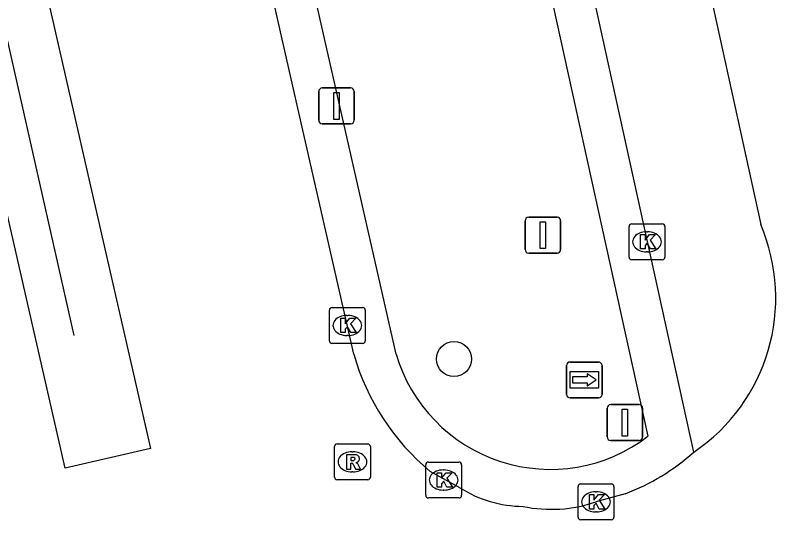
# Model space of a CAD drawing. Extents: x 160806 to 161707, y 383697 to 384148.
# Drawn here: x 161373.62 to 161394.82, y 383850.8 to 383864.86 of the extents above; entities that cross this region are included whole.
import ezdxf

# ---------------------------------------------------------------- set-up
doc = ezdxf.new("R2010")
doc.units = 0
for name, color, linetype in [('IMGEO_Afsluitpaal', 7, 'Continuous'), ('IMGEO_Boom', 7, 'Continuous'), ('IMGEO_Kolk', 7, 'Continuous'), ('IMGEO_Lijnafwatering', 7, 'Continuous'), ('IMGEO_OVBaan_gesloten', 7, 'Continuous'), ('IMGEO_Portaal', 7, 'Continuous'), ('IMGEO_Rijbaan_lokaal_gesloten', 7, 'Continuous'), ('IMGEO_Rioolput', 7, 'Continuous'), ('IMGEO_Verkeersbordpaal', 7, 'Continuous'), ('IMGEO_Verkeerseiland_open', 7, 'Continuous'), ('IMGEO_Wegwijzer', 7, 'Continuous')]:
    doc.layers.add(name, color=color, linetype=linetype)

msp = doc.modelspace()

# ---------------------------------------------------------------- linework, layer by layer
at = {"layer": 'IMGEO_Afsluitpaal'}
for p, q in [((161387.932, 383859.23), (161388.722, 383859.23)), ((161388.722, 383859.23), (161387.932, 383859.23)), ((161387.832, 383858.33), (161387.832, 383859.13)), ((161387.832, 383859.13), (161387.832, 383858.33)), ((161388.822, 383859.13), (161388.822, 383858.33)), ((161388.822, 383858.33), (161388.822, 383859.13)), ((161388.722, 383858.23), (161387.932, 383858.23)), ((161387.932, 383858.23), (161388.722, 383858.23))]:
    msp.add_line(p, q, dxfattribs=at)
msp.add_lwpolyline([(161388.252, 383859.105), (161388.402, 383859.105), (161388.402, 383858.355), (161388.252, 383858.355), (161388.252, 383859.105)], dxfattribs=at)
for centre, start, end in [((161387.932, 383859.13), 90, 180), ((161387.932, 383859.13), 90, 180), ((161388.722, 383859.13), 0, 90), ((161388.722, 383859.13), 360, 90), ((161387.932, 383858.33), 180, 270), ((161387.932, 383858.33), 180, 270), ((161388.722, 383858.33), 270, 0), ((161388.722, 383858.33), 270, 0)]:
    msp.add_arc(centre, 0.1, start, end, dxfattribs=at)
at = {"layer": 'IMGEO_Boom'}
msp.add_circle((161385.849, 383855.275), 0.489, dxfattribs=at)
at = {"layer": 'IMGEO_Kolk'}
for p, q in [((161390.805, 383859.046), (161391.657, 383859.046)), ((161390.73, 383858.12), (161390.73, 383858.972)), ((161391.218, 383858.826), (161391.243, 383858.826)), ((161391.731, 383858.972), (161391.731, 383858.12)), ((161391.241, 383858.266), (161391.216, 383858.266)), ((161391.657, 383858.046), (161390.805, 383858.046)), ((161382.451, 383856.714), (161383.303, 383856.714)), ((161382.376, 383855.788), (161382.376, 383856.64)), ((161382.864, 383856.494), (161382.889, 383856.494)), ((161383.377, 383856.64), (161383.377, 383855.788)), ((161382.887, 383855.934), (161382.862, 383855.934)), ((161383.303, 383855.714), (161382.451, 383855.714)), ((161385.06, 383851.478), (161385.06, 383852.33)), ((161385.135, 383852.404), (161385.987, 383852.404)), ((161386.061, 383852.33), (161386.061, 383851.478)), ((161385.548, 383852.184), (161385.573, 383852.184)), ((161385.571, 383851.624), (161385.546, 383851.624)), ((161389.307, 383850.87), (161389.307, 383851.722)), ((161389.382, 383851.796), (161390.234, 383851.796)), ((161390.308, 383851.722), (161390.308, 383850.87)), ((161385.987, 383851.404), (161385.135, 383851.404)), ((161389.795, 383851.576), (161389.82, 383851.576)), ((161389.818, 383851.016), (161389.793, 383851.016)), ((161390.234, 383850.796), (161389.382, 383850.796))]:
    msp.add_line(p, q, dxfattribs=at)
for points in [[(161390.805, 383859.046), (161391.657, 383859.046)], [(161390.73, 383858.12), (161390.73, 383858.972)], [(161391.731, 383858.972), (161391.731, 383858.12)], [(161391.051, 383858.746), (161391.174, 383858.746), (161391.174, 383858.595), (161391.304, 383858.746), (161391.468, 383858.746), (161391.322, 383858.595), (161391.475, 383858.346), (161391.323, 383858.346), (161391.238, 383858.51), (161391.174, 383858.443), (161391.174, 383858.346), (161391.051, 383858.346), (161391.051, 383858.746)], [(161391.657, 383858.046), (161390.805, 383858.046)], [(161382.451, 383856.714), (161383.303, 383856.714)], [(161382.376, 383855.788), (161382.376, 383856.64)], [(161383.377, 383856.64), (161383.377, 383855.788)], [(161382.697, 383856.414), (161382.82, 383856.414), (161382.82, 383856.263), (161382.95, 383856.414), (161383.114, 383856.414), (161382.968, 383856.263), (161383.121, 383856.014), (161382.969, 383856.014), (161382.884, 383856.178), (161382.82, 383856.111), (161382.82, 383856.014), (161382.697, 383856.014), (161382.697, 383856.414)], [(161383.303, 383855.714), (161382.451, 383855.714)], [(161385.06, 383851.478), (161385.06, 383852.33)], [(161385.135, 383852.404), (161385.987, 383852.404)], [(161386.061, 383852.33), (161386.061, 383851.478)], [(161385.381, 383852.104), (161385.504, 383852.104), (161385.504, 383851.953), (161385.634, 383852.104), (161385.798, 383852.104), (161385.652, 383851.953), (161385.805, 383851.704), (161385.653, 383851.704), (161385.568, 383851.868), (161385.504, 383851.801), (161385.504, 383851.704), (161385.381, 383851.704), (161385.381, 383852.104)], [(161389.307, 383850.87), (161389.307, 383851.722)], [(161389.382, 383851.796), (161390.234, 383851.796)], [(161390.308, 383851.722), (161390.308, 383850.87)], [(161385.987, 383851.404), (161385.135, 383851.404)], [(161389.628, 383851.496), (161389.751, 383851.496), (161389.751, 383851.345), (161389.881, 383851.496), (161390.045, 383851.496), (161389.899, 383851.345), (161390.052, 383851.096), (161389.9, 383851.096), (161389.815, 383851.26), (161389.751, 383851.193), (161389.751, 383851.096), (161389.628, 383851.096), (161389.628, 383851.496)], [(161390.234, 383850.796), (161389.382, 383850.796)]]:
    msp.add_lwpolyline(points, dxfattribs=at)
for centre, start, end in [((161390.807, 383858.97), 91.552, 178.448), ((161390.807, 383858.97), 91.552, 178.448), ((161391.655, 383858.97), 1.552, 88.448), ((161391.655, 383858.97), 1.552, 88.448), ((161390.807, 383858.122), 181.552, 268.448), ((161390.807, 383858.122), 181.552, 268.448), ((161391.655, 383858.122), 271.552, 358.448), ((161391.655, 383858.122), 271.552, 358.448), ((161382.453, 383856.638), 91.552, 178.448), ((161382.453, 383856.638), 91.552, 178.448), ((161383.301, 383856.638), 1.552, 88.448), ((161383.301, 383856.638), 1.552, 88.448), ((161382.453, 383855.79), 181.552, 268.448), ((161382.453, 383855.79), 181.552, 268.448), ((161383.301, 383855.79), 271.552, 358.448), ((161383.301, 383855.79), 271.552, 358.448), ((161385.137, 383852.328), 91.552, 178.448), ((161385.137, 383852.328), 91.552, 178.448), ((161385.985, 383852.328), 1.552, 88.448), ((161385.985, 383852.328), 1.552, 88.448), ((161389.384, 383851.72), 91.552, 178.448), ((161389.384, 383851.72), 91.552, 178.448), ((161390.232, 383851.72), 1.552, 88.448), ((161390.232, 383851.72), 1.552, 88.448), ((161385.137, 383851.48), 181.552, 268.448), ((161385.137, 383851.48), 181.552, 268.448), ((161385.985, 383851.48), 271.552, 358.448), ((161385.985, 383851.48), 271.552, 358.448), ((161389.384, 383850.872), 181.552, 268.448), ((161389.384, 383850.872), 181.552, 268.448), ((161390.232, 383850.872), 271.552, 358.448), ((161390.232, 383850.872), 271.552, 358.448)]:
    msp.add_arc(centre, 0.0765, start, end, dxfattribs=at)
for centre, major_axis, ratio, start_param, end_param in [((161391.217, 383858.546), (-0.387, 0.002), 0.722429, 4.712389, 7.853982), ((161391.242, 383858.546), (-0.39, 0.002), 0.717154, 1.570796, 4.712389), ((161382.863, 383856.214), (-0.387, 0.002), 0.722429, 4.712389, 7.853982), ((161382.888, 383856.214), (-0.39, 0.002), 0.717154, 1.570796, 4.712389), ((161385.547, 383851.904), (-0.387, 0.002), 0.722429, 4.712389, 7.853982), ((161385.572, 383851.904), (-0.39, 0.002), 0.717154, 1.570796, 4.712389), ((161389.794, 383851.296), (-0.387, 0.002), 0.722429, 4.712389, 7.853982), ((161389.819, 383851.296), (-0.39, 0.002), 0.717154, 1.570796, 4.712389)]:
    msp.add_ellipse(centre, major_axis=major_axis, ratio=ratio, start_param=start_param, end_param=end_param, dxfattribs=at)
at = {"layer": 'IMGEO_Lijnafwatering'}
msp.add_lwpolyline([(161371.83, 383871.071), (161375.252, 383855.93)], dxfattribs=at)
at = {"layer": 'IMGEO_OVBaan_gesloten'}
for points in [[(161385.369, 383898.167), (161386.02, 383896.143), (161387.099, 383891.271), (161387.321, 383891.306), (161394.4, 383859.027)], [(161383.054, 383855.409), (161381.497, 383862.271), (161375.176, 383890.13)], [(161369.295, 383877.222), (161371.628, 383877.988), (161375.524, 383860.955), (161377.393, 383852.781), (161375.009, 383852.231), (161373.135, 383860.428), (161369.295, 383877.222)], [(161386.011, 383851.69), (161385.187, 383852.145)], [(161390.625, 383851.521), (161389.808, 383851.296)]]:
    msp.add_lwpolyline(points, dxfattribs=at)
for centre, radius, start, end in [((161389.633, 383856.982), 5.187, 303.9903, 23.2169), ((161389.401, 383857.228), 6.602, 195.9888, 230.3399), ((161388.437, 383857.265), 6.146, 290.8521, 311.7882), ((161387.804, 383854.509), 3.341, 237.5338, 269.5149), ((161388.559, 383854.93), 3.843, 258.2427, 288.9662)]:
    msp.add_arc(centre, radius, start, end, dxfattribs=at)
at = {"layer": 'IMGEO_Portaal'}
for p, q in [((161382.178, 383862.834), (161382.968, 383862.834)), ((161382.968, 383862.834), (161382.178, 383862.834)), ((161382.078, 383861.934), (161382.078, 383862.734)), ((161382.078, 383862.734), (161382.078, 383861.934)), ((161383.068, 383862.734), (161383.068, 383861.934)), ((161383.068, 383861.934), (161383.068, 383862.734)), ((161382.968, 383861.834), (161382.178, 383861.834)), ((161382.178, 383861.834), (161382.968, 383861.834))]:
    msp.add_line(p, q, dxfattribs=at)
msp.add_lwpolyline([(161382.498, 383862.709), (161382.648, 383862.709), (161382.648, 383861.959), (161382.498, 383861.959), (161382.498, 383862.709)], dxfattribs=at)
for centre, start, end in [((161382.178, 383862.734), 90, 180), ((161382.178, 383862.734), 90, 180), ((161382.968, 383862.734), 0, 90), ((161382.968, 383862.734), 360, 90), ((161382.178, 383861.934), 180, 270), ((161382.178, 383861.934), 180, 270), ((161382.968, 383861.934), 270, 0), ((161382.968, 383861.934), 270, 0)]:
    msp.add_arc(centre, 0.1, start, end, dxfattribs=at)
at = {"layer": 'IMGEO_Rijbaan_lokaal_gesloten'}
msp.add_lwpolyline([(161392.533, 383852.682), (161383.872, 383892.076), (161375.176, 383890.13)], dxfattribs=at)
at = {"layer": 'IMGEO_Rioolput'}
for p, q in [((161382.592, 383852.911), (161383.444, 383852.911)), ((161382.517, 383851.985), (161382.517, 383852.837)), ((161383.005, 383852.691), (161383.03, 383852.691)), ((161383.518, 383852.837), (161383.518, 383851.985)), ((161383.028, 383852.131), (161383.003, 383852.131)), ((161383.444, 383851.911), (161382.592, 383851.911))]:
    msp.add_line(p, q, dxfattribs=at)
for points in [[(161382.592, 383852.911), (161383.444, 383852.911)], [(161382.517, 383851.985), (161382.517, 383852.837)], [(161383.518, 383852.837), (161383.518, 383851.985)], [(161383.106, 383852.609), (161382.854, 383852.611), (161382.854, 383852.211)], [(161383.032, 383852.53), (161382.978, 383852.53), (161382.978, 383852.449)], [(161382.978, 383852.449), (161383.03, 383852.449)], [(161382.854, 383852.211), (161382.978, 383852.211), (161382.978, 383852.373), (161382.989, 383852.373)], [(161383.036, 383852.344), (161383.107, 383852.211), (161383.247, 383852.211), (161383.182, 383852.337)], [(161383.444, 383851.911), (161382.592, 383851.911)]]:
    msp.add_lwpolyline(points, dxfattribs=at)
for centre, radius, start, end in [((161382.594, 383852.835), 0.0765, 91.552, 178.448), ((161382.594, 383852.835), 0.0765, 91.552, 178.448), ((161383.442, 383852.835), 0.0765, 1.552, 88.448), ((161383.442, 383852.835), 0.0765, 1.552, 88.448), ((161383.014, 383852.638), 0.19, 274.7715, 282.9687), ((161383.038, 383852.434), 0.0964, 77.0061, 93.1865), ((161383.052, 383852.491), 0.0378, 276.6634, 79.6772), ((161383.105, 383852.499), 0.109, 350.3612, 89.416), ((161383.103, 383852.499), 0.112, 277.5842, 350.9817), ((161382.988, 383852.32), 0.0533, 26.0293, 88.6989), ((161383.087, 383852.284), 0.108, 29.5134, 73.7905), ((161382.594, 383851.987), 0.0765, 181.552, 268.448), ((161382.594, 383851.987), 0.0765, 181.552, 268.448), ((161383.442, 383851.987), 0.0765, 271.552, 358.448), ((161383.442, 383851.987), 0.0765, 271.552, 358.448)]:
    msp.add_arc(centre, radius, start, end, dxfattribs=at)
for centre, major_axis, ratio, start_param, end_param in [((161383.004, 383852.411), (-0.387, 0.002), 0.722429, 4.712389, 7.853982), ((161383.029, 383852.411), (-0.39, 0.002), 0.717154, 1.570796, 4.712389)]:
    msp.add_ellipse(centre, major_axis=major_axis, ratio=ratio, start_param=start_param, end_param=end_param, dxfattribs=at)
at = {"layer": 'IMGEO_Verkeersbordpaal'}
for p, q in [((161390.218, 383854.006), (161391.008, 383854.006)), ((161391.008, 383854.006), (161390.218, 383854.006)), ((161390.118, 383853.106), (161390.118, 383853.906)), ((161390.118, 383853.906), (161390.118, 383853.106)), ((161391.108, 383853.906), (161391.108, 383853.106)), ((161391.108, 383853.106), (161391.108, 383853.906)), ((161391.008, 383853.006), (161390.218, 383853.006)), ((161390.218, 383853.006), (161391.008, 383853.006))]:
    msp.add_line(p, q, dxfattribs=at)
msp.add_lwpolyline([(161390.538, 383853.881), (161390.688, 383853.881), (161390.688, 383853.131), (161390.538, 383853.131), (161390.538, 383853.881)], dxfattribs=at)
for centre, start, end in [((161390.218, 383853.906), 90, 180), ((161390.218, 383853.906), 90, 180), ((161391.008, 383853.906), 0, 90), ((161391.008, 383853.906), 360, 90), ((161390.218, 383853.106), 180, 270), ((161390.218, 383853.106), 180, 270), ((161391.008, 383853.106), 270, 0), ((161391.008, 383853.106), 270, 0)]:
    msp.add_arc(centre, 0.1, start, end, dxfattribs=at)
at = {"layer": 'IMGEO_Verkeerseiland_open'}
for points in [[(161384.236, 383855.416), (161376.564, 383889.227), (161382.992, 383890.702), (161386.987, 383872.538)], [(161387.344, 383870.916), (161391.257, 383853.123)]]:
    msp.add_lwpolyline(points, dxfattribs=at)
msp.add_arc((161388.535, 383856.683), 4.482, 196.4219, 307.4049, dxfattribs=at)
at = {"layer": 'IMGEO_Wegwijzer'}
for p, q in [((161388.986, 383854.293), (161388.986, 383855.093)), ((161388.986, 383855.093), (161388.986, 383854.293)), ((161389.086, 383855.193), (161389.876, 383855.193)), ((161389.876, 383855.193), (161389.086, 383855.193)), ((161389.976, 383855.093), (161389.976, 383854.293)), ((161389.976, 383854.293), (161389.976, 383855.093)), ((161389.876, 383854.193), (161389.086, 383854.193)), ((161389.086, 383854.193), (161389.876, 383854.193))]:
    msp.add_line(p, q, dxfattribs=at)
for points in [[(161389.087, 383854.925), (161389.875, 383854.925), (161389.875, 383854.461), (161389.087, 383854.461), (161389.087, 383854.925)], [(161389.152, 383854.777), (161389.152, 383854.693), (161389.152, 383854.609), (161389.563, 383854.609), (161389.563, 383854.526), (161389.81, 383854.693), (161389.563, 383854.86), (161389.563, 383854.777), (161389.152, 383854.777)]]:
    msp.add_lwpolyline(points, dxfattribs=at)
for centre, start, end in [((161389.086, 383855.093), 90, 180), ((161389.086, 383855.093), 90, 180), ((161389.876, 383855.093), 0, 90), ((161389.876, 383855.093), 360, 90), ((161389.086, 383854.293), 180, 270), ((161389.086, 383854.293), 180, 270), ((161389.876, 383854.293), 270, 0), ((161389.876, 383854.293), 270, 0)]:
    msp.add_arc(centre, 0.1, start, end, dxfattribs=at)

doc.saveas('drawing.dxf')
